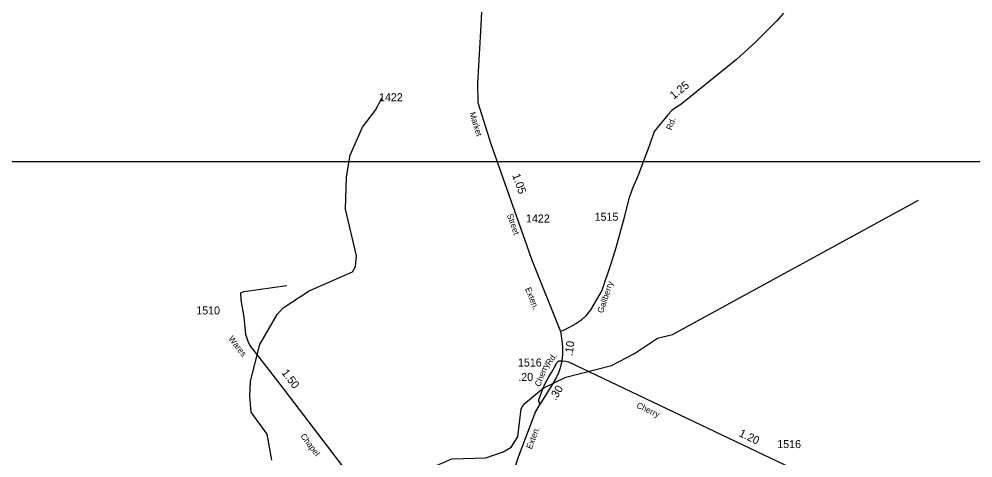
# Model space of a CAD drawing. Extents: x 2532689 to 2764727, y 536648 to 732970.
# Drawn here: x 2577883 to 2592777, y 675971 to 682821 of the extents above; entities that cross this region are included whole.
import ezdxf

# ---------------------------------------------------------------- set-up
doc = ezdxf.new("R2010")
doc.units = 0
for name, color, linetype in [('Exist Hydrographic Creek Single Shore', 7, 'Continuous'), ('Exist Road Secondary Mileage Hundredths English Label', 7, 'Continuous'), ('Exist Road Secondary Type 51 Attributed', 7, 'Continuous'), ('Exist Road Secondary Type 51 Label', 7, 'Continuous'), ('Exist Road Secondary Type 51 Number Label', 7, 'Continuous'), ('Map Preparation Inset Cut Line', 7, 'Continuous')]:
    doc.layers.add(name, color=color, linetype=linetype)

msp = doc.modelspace()

# ---------------------------------------------------------------- linework, layer by layer
at = {"layer": 'Exist Hydrographic Creek Single Shore'}
for points in [[(2581830, 675934), (2581755, 676341), (2581507, 676686), (2581485, 676934), (2581498, 677168), (2581645, 677739), (2581911, 678209), (2582009, 678312), (2582412, 678577), (2583089, 678874), (2583138, 678958), (2583151, 679126), (2582979, 679854), (2582994, 680357), (2583054, 680698), (2583245, 681136), (2583448, 681400), (2583545, 681585)], [(2584133, 675771), (2584158, 675805), (2584399, 675851), (2584638, 675956), (2585171, 675974), (2585444, 676064), (2585568, 676141), (2585673, 676300), (2585723, 676735), (2585763, 676809), (2586067, 677058), (2586422, 677233), (2587135, 677413), (2587490, 677601), (2587852, 677842), (2588084, 677898), (2591926, 679997)]]:
    msp.add_lwpolyline(points, dxfattribs=at)
at = {"layer": 'Exist Road Secondary Type 51 Attributed'}
for points in [[(2585119, 683243), (2585087, 682630), (2585041, 681821), (2585045, 681519), (2585247, 680875), (2585812, 679284), (2585884, 679075), (2586338, 677946)], [(2589818, 682913), (2589708, 682786), (2589386, 682468), (2589084, 682192), (2588217, 681489), (2588146, 681448), (2588075, 681393), (2588012, 681329), (2587798, 681065), (2587731, 680868), (2587553, 680394), (2587455, 680164), (2587400, 679999), (2587332, 679722), (2587201, 679249), (2587126, 679015), (2586983, 678584), (2586804, 678281), (2586726, 678184), (2586657, 678118), (2586588, 678071), (2586394, 677965), (2586338, 677946)], [(2584565, 672805), (2583142, 673667), (2582999, 675759), (2581962, 677122), (2581488, 677733), (2581459, 677787), (2581425, 677898), (2581398, 678168), (2581349, 678435), (2581344, 678549), (2581392, 678570), (2582062, 678660)], [(2586338, 677946), (2586352, 677839), (2586363, 677762), (2586368, 677701), (2586370, 677626), (2586368, 677582), (2586365, 677545), (2586356, 677489)], [(2586021, 676817), (2586005, 676843), (2586000, 676855), (2585998, 676862), (2585998, 676868), (2586003, 676891), (2586040, 676994), (2586073, 677077), (2586080, 677095), (2586098, 677132), (2586150, 677228), (2586195, 677306), (2586238, 677378), (2586282, 677457), (2586295, 677472), (2586302, 677479), (2586309, 677483), (2586316, 677487), (2586327, 677488), (2586356, 677489)], [(2586356, 677489), (2586342, 677418), (2586330, 677376), (2586304, 677300), (2586271, 677221), (2586219, 677133)], [(2586356, 677489), (2586423, 677479), (2586461, 677469), (2589937, 675814), (2590029, 675764), (2590389, 675501), (2590421, 675470), (2591464, 673926)], [(2586219, 677133), (2586040, 676846), (2586021, 676817)], [(2586021, 676817), (2585999, 676783), (2585947, 676698), (2585677, 675983), (2585250, 674727), (2584815, 673498), (2584565, 672805)]]:
    msp.add_lwpolyline(points, dxfattribs=at)
at = {"layer": 'Map Preparation Inset Cut Line'}
msp.add_lwpolyline([(2549571, 680600), (2610045, 680600), (2610045, 636352), (2549571, 636352)], close=True, dxfattribs=at)

# ---------------------------------------------------------------- texts
at = {"layer": 'Exist Road Secondary Mileage Hundredths English Label'}
for s, rotation, p in [('1.25', 39.0581, (2588106, 681562)), ('1.05', 289.5547, (2585581, 680385)), ('.10', 81.7691, (2586523, 677557)), ('1.50', 307.1852, (2581975, 677299)), ('.20', 0.7652, (2585678, 677171)), ('.30', 58.2968, (2586263, 676859)), ('1.20', 334.4032, (2589112, 676316))]:
    msp.add_text(s, height=125, rotation=rotation, dxfattribs=at).set_placement(p)
at = {"layer": 'Exist Road Secondary Type 51 Label'}
for s, rotation, p in [('Market', 287.4506, (2584913, 681353)), ('Rd.', 69.3259, (2588071, 681080)), ('Street', 289.5547, (2585499, 679763)), ('Gallberry', 71.5543, (2586999, 678223)), ('Exten.', 291.9124, (2585782, 678612)), ('Wares', 307.804, (2581146, 677831)), ('Rd.', 53.9963, (2586172, 677406)), ('Cherry', 68.2902, (2586017, 677076)), ('Cherry', 334.4632, (2587514, 676760)), ('Chapel', 307.2452, (2582271, 676308)), ('Exten.', 69.3405, (2585887, 676100))]:
    msp.add_text(s, height=95, rotation=rotation, dxfattribs=at).set_placement(p)
at = {"layer": 'Exist Road Secondary Type 51 Number Label'}
msp.add_text('1422', height=125, dxfattribs=at).set_placement((2583503, 681539))
for s, p in [('1422', (2585798, 679646)), ('1515', (2586869, 679673)), ('1510', (2580649, 678211)), ('1516', (2585672, 677398)), ('1516', (2589721, 676125))]:
    msp.add_text(s, height=125, rotation=359.94, dxfattribs=at).set_placement(p)

doc.saveas('drawing.dxf')
